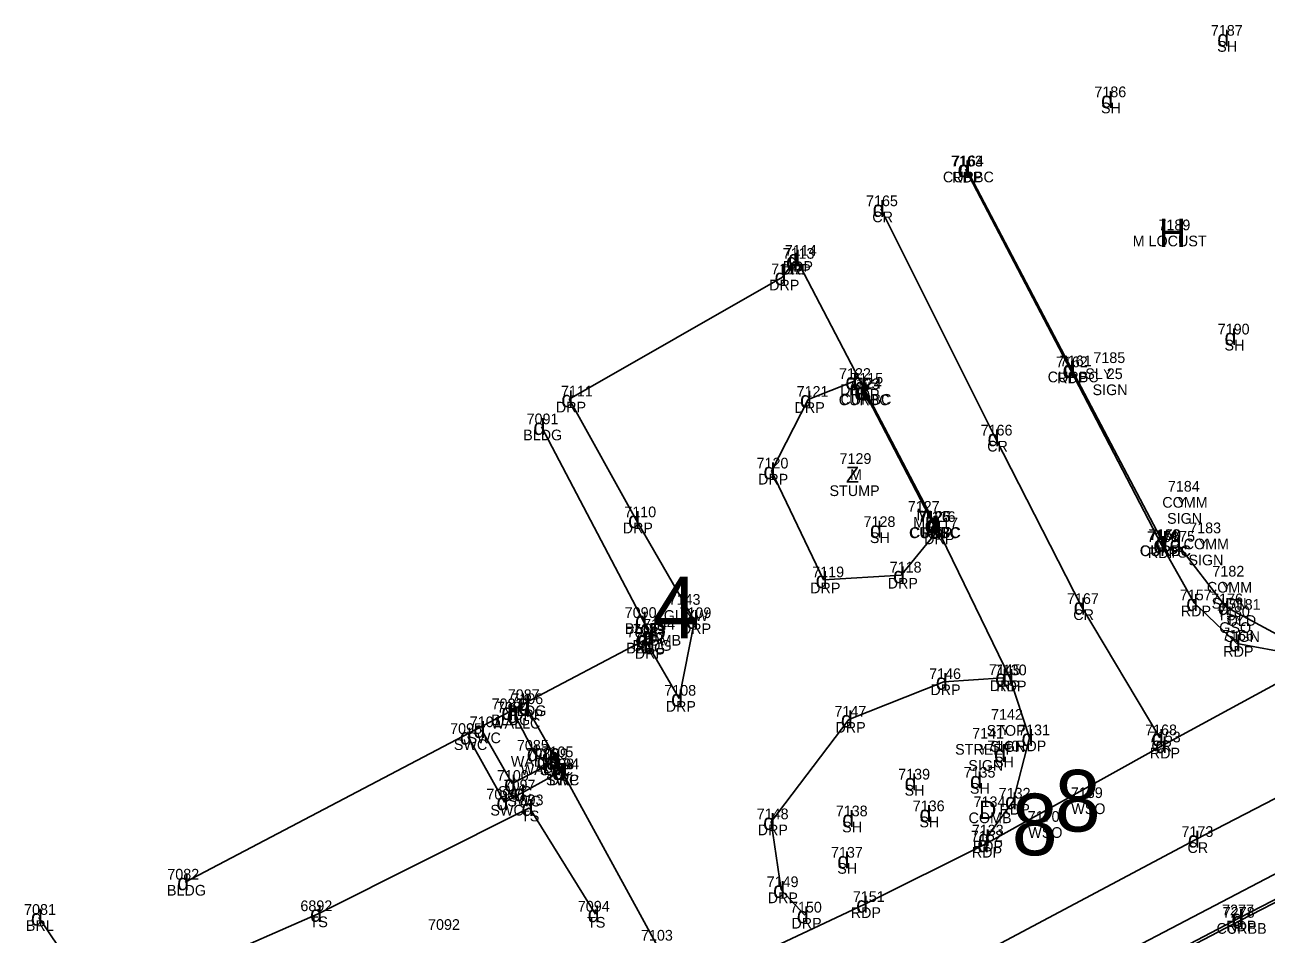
# Model space of a CAD drawing. Extents: x 69415 to 80913, y 7576 to 15059.
# Drawn here: x 76036.4 to 76268.3, y 14831.1 to 15001 of the extents above; entities that cross this region are included whole.
import ezdxf

# ---------------------------------------------------------------- set-up
doc = ezdxf.new("R2010")
doc.units = 0
for name, color, linetype in [('Level 11', 7, 'Continuous'), ('Level 12', 7, 'Continuous'), ('Level 13', 7, 'Continuous'), ('Level 14', 7, 'Continuous'), ('Level 15', 7, 'Continuous'), ('Level 43', 7, 'Continuous'), ('Level 46', 7, 'Continuous'), ('Level 47', 7, 'Continuous'), ('Level 48', 7, 'Continuous')]:
    doc.layers.add(name, color=color, linetype=linetype)

msp = doc.modelspace()

# ---------------------------------------------------------------- linework, layer by layer
at = {"layer": 'Level 11'}
for p, q in [((76231.79, 14936.51), (76212.18, 14974.02)), ((76231.94, 14936.7), (76212.37, 14974.06)), ((76177.99, 14953.87), (76180.13, 14956.78)), ((76180.53, 14957.34), (76192.96, 14933.45)), ((76138.15, 14931.06), (76177.99, 14953.87)), ((76248.76, 14903.85), (76231.79, 14936.51)), ((76249.12, 14904.24), (76231.94, 14936.7)), ((76182.74, 14930.99), (76191.23, 14934.34)), ((76192.89, 14932.41), (76193.23, 14932.52)), ((76192.96, 14933.45), (76206.53, 14907.6)), ((76193.23, 14932.52), (76206.18, 14907.64)), ((76150.63, 14908.48), (76138.15, 14931.06)), ((76175.91, 14917.6), (76182.74, 14930.99)), ((76185.66, 14897.27), (76175.91, 14917.6)), ((76161.51, 14889.65), (76150.63, 14908.48)), ((76206.18, 14907.64), (76206.03, 14907.58)), ((76206.53, 14907.6), (76220.42, 14878.96)), ((76206.95, 14906.44), (76200.13, 14898.16)), ((76254.9, 14892.97), (76248.76, 14903.85)), ((76249.2, 14904.22), (76249.12, 14904.24)), ((76200.13, 14898.16), (76185.66, 14897.27)), ((76262.83, 14885.43), (76254.9, 14892.97)), ((76158.66, 14875.15), (76161.51, 14889.65)), ((76152.88, 14885.06), (76158.66, 14875.15)), ((76277.23, 14882.75), (76262.83, 14885.43)), ((76249.1, 14866.43), (76277.8, 14882.02)), ((76219.21, 14879.01), (76208.11, 14878.26)), ((76220.42, 14878.96), (76224.13, 14867.76)), ((76208.11, 14878.26), (76190.38, 14871.23)), ((76135.74, 14863.66), (76130.14, 14873.59)), ((76190.38, 14871.23), (76175.86, 14852.07)), ((76224.13, 14867.76), (76221.05, 14855.93)), ((76215.86, 14847.91), (76249.1, 14866.43)), ((76136.8, 14861.42), (76135.74, 14863.66)), ((76154.31, 14829.39), (76136.8, 14861.42)), ((76221.05, 14855.93), (76216.03, 14849.04)), ((76263.35, 14834.12), (76309.19, 14857.95)), ((76263.48, 14833.67), (76309.39, 14857.29)), ((76175.86, 14852.07), (76177.72, 14839.39)), ((76193.23, 14836.62), (76215.86, 14847.91)), ((76177.72, 14839.39), (76182.15, 14834.64)), ((76161.2, 14821.64), (76193.23, 14836.62)), ((76225.01, 14814.22), (76263.35, 14834.12)), ((76225.27, 14813.76), (76263.48, 14833.67))]:
    msp.add_line(p, q, dxfattribs=at)
at = {"layer": 'Level 12'}
for p, q in [((76127.98, 14872.01), (76131.7, 14864.88)), ((76119.21, 14868.01), (76126.04, 14855.76)), ((76127.48, 14859.25), (76121.75, 14869.27)), ((76135.27, 14863.3), (76127.48, 14859.25)), ((76131.7, 14864.88), (76133.54, 14863.35)), ((76136.42, 14861.4), (76135.27, 14863.3)), ((76129.22, 14857.46), (76136.42, 14861.4)), ((76126.04, 14855.76), (76129.22, 14857.46))]:
    msp.add_line(p, q, dxfattribs=at)
at = {"layer": 'Level 13'}
for p, q in [((76151.93, 14889.68), (76132.94, 14925.86)), ((76153.39, 14886.54), (76151.93, 14889.68)), ((76129.99, 14874.34), (76152.19, 14886.05)), ((76152.19, 14886.05), (76153.39, 14886.54)), ((76126.96, 14872.63), (76129.99, 14874.34)), ((76066.39, 14840.8), (76126.96, 14872.63))]:
    msp.add_line(p, q, dxfattribs=at)
at = {"layer": 'Level 14'}
msp.add_line((76047.33, 14821.92), (76039.06, 14834.21), dxfattribs=at)
at = {"layer": 'Level 15'}
msp.add_line((76233.93, 14823.5), (76283.75, 14849.55), dxfattribs=at)
at = {"layer": 'Level 48'}
for p, q in [((76196.32, 14966.6), (76217.78, 14923.76)), ((76217.78, 14923.76), (76233.86, 14892.29)), ((76251.78, 14903.95), (76260.8, 14892.23)), ((76233.86, 14892.29), (76248.46, 14867.76)), ((76260.8, 14892.23), (76271.19, 14886.67)), ((76255.2, 14848.77), (76293.48, 14868.68)), ((76091.22, 14834.9), (76130.72, 14854.68)), ((76130.72, 14854.68), (76143.07, 14834.82)), ((76207.99, 14823.72), (76255.2, 14848.77)), ((76059.65, 14821.08), (76091.22, 14834.9))]:
    msp.add_line(p, q, dxfattribs=at)

# ---------------------------------------------------------------- texts
at = {"layer": 'Level 12'}
msp.add_text('M', height=2.2, dxfattribs=at).set_placement((76202.98, 14908.42))
at = {"layer": 'Level 14'}
for s, height, p in [('H', 5.3, (76248.26, 14959.45)), ('Z', 3, (76189.83, 14915.45))]:
    msp.add_text(s, height=height, dxfattribs=at).set_placement(p)
at = {"layer": 'Level 15'}
for s, height, p in [('4', 11.5, (76153.65, 14886.38)), ('I', 1.7, (76261.26, 14889.02)), ('D', 3.4, (76152.94, 14885.81)), ('8', 11.5, (76228.84, 14850.28)), ('D', 3.4, (76214.66, 14852.63)), ('8', 11.5, (76220.81, 14845.84))]:
    msp.add_text(s, height=height, dxfattribs=at).set_placement(p)
at = {"layer": 'Level 43'}
for p in [(76237.89, 14934.95), (76251.81, 14910.92), (76255.8, 14903.15), (76260.13, 14895.06), (76262.62, 14888.85), (76218.79, 14868.31), (76214.69, 14864.78)]:
    msp.add_text('Y', height=1.7, dxfattribs=at).set_placement(p)
at = {"layer": 'Level 46'}
for s, p in [('7187', (76258, 14998.95)), ('SH', (76259.18, 14995.95)), ('7186', (76236.24, 14987.46)), ('SH', (76237.48, 14984.46)), ('7163', (76209.44, 14974.52)), ('7164', (76209.63, 14974.56)), ('CURBC', (76207.95, 14971.56)), ('RDP', (76209.66, 14971.52)), ('7165', (76193.58, 14967.1)), ('CR', (76194.75, 14964.1)), ('7189', (76248.21, 14962.6)), ('M LOCUST', (76243.39, 14959.6)), ('7113', (76178, 14957.28)), ('7114', (76178.41, 14957.84)), ('7112', (76175.86, 14954.37)), ('DRP', (76177.62, 14954.28)), ('RDP', (76178.02, 14954.84)), ('DRP', (76175.48, 14951.37)), ('7190', (76259.28, 14943.14)), ('SH', (76260.54, 14940.14)), ('7161', (76229.77, 14937.2)), ('7185', (76236.05, 14937.8)), ('7162', (76229.05, 14937.01)), ('7122', (76188.54, 14934.84)), ('7123', (76190.2, 14932.91)), ('7124', (76190.54, 14933.02)), ('7115', (76190.83, 14933.95)), ('CURBC', (76227.52, 14934.2)), ('RDP', (76229.28, 14934.01)), ('SL 25', (76234.54, 14934.8)), ('7111', (76136.59, 14931.56)), ('7121', (76180.61, 14931.49)), ('DRP', (76188.72, 14931.84)), ('RDP', (76190.45, 14930.95)), ('SIGN', (76235.9, 14931.8)), ('DRP', (76135.64, 14928.56)), ('DRP', (76180.23, 14928.49)), ('CURBC', (76188.48, 14929.91)), ('CURBC', (76188.81, 14930.02)), ('7091', (76130.17, 14926.36)), ('BLDG', (76129.53, 14923.36)), ('7166', (76214.99, 14924.26)), ('CR', (76216.21, 14921.26)), ('7129', (76188.63, 14918.95)), ('7120', (76173.13, 14918.1)), ('DRP', (76173.4, 14915.1)), ('M', (76190.59, 14915.95)), ('STUMP', (76186.76, 14912.95)), ('7184', (76249.97, 14913.77)), ('7127', (76201.38, 14910.02)), ('COMM', (76248.93, 14910.77)), ('7110', (76148.42, 14908.98)), ('7128', (76193.12, 14907.17)), ('7126', (76203.28, 14908.08)), ('7125', (76203.49, 14908.14)), ('7116', (76204.35, 14908.1)), ('SIGN', (76249.82, 14907.77)), ('DRP', (76148.12, 14905.98)), ('CURBC', (76201.61, 14905.08)), ('CURBC', (76201.77, 14905.14)), ('MB', (76202.38, 14907.02)), ('RDP', (76204.02, 14905.1)), ('7117', (76204.82, 14906.94)), ('7160', (76246.3, 14904.74)), ('7159', (76246.5, 14904.72)), ('7183', (76253.96, 14906)), ('SH', (76194.3, 14904.17)), ('DRP', (76204.44, 14903.94)), ('7158', (76246.07, 14904.35)), ('7175', (76249.09, 14904.45)), ('COMM', (76252.92, 14903)), ('CURBC', (76244.71, 14901.74)), ('CURBC', (76244.78, 14901.72)), ('RDP', (76246.25, 14901.35)), ('TS', (76250.19, 14901.45)), ('7119', (76183.53, 14897.77)), ('7118', (76198, 14898.66)), ('SIGN', (76253.81, 14900)), ('7182', (76258.29, 14897.91)), ('DRP', (76197.62, 14895.66)), ('DRP', (76183.15, 14894.77)), ('7157', (76252.21, 14893.47)), ('COMM', (76257.25, 14894.91)), ('7143', (76156.7, 14892.63)), ('7167', (76231.12, 14892.79)), ('7176', (76258.05, 14892.73)), ('SIGN', (76258.14, 14891.91)), ('7181', (76261.34, 14891.7)), ('7090', (76148.5, 14890.18)), ('GUYW', (76155.79, 14889.63)), ('7109', (76158.73, 14890.15)), ('CR', (76232.3, 14889.79)), ('RDP', (76252.39, 14890.47)), ('TS', (76259.21, 14889.73)), ('7180', (76259.33, 14890.37)), ('OLD', (76260.97, 14888.7)), ('BLDG', (76148.52, 14887.18)), ('7088', (76148.85, 14886.55)), ('7089', (76150.05, 14887.04)), ('7144', (76151.94, 14888.01)), ('DRP', (76159, 14887.15)), ('GSO', (76259.57, 14887.37)), ('BLDG', (76149.98, 14884.04)), ('7107', (76150.11, 14885.56)), ('COMB', (76151.02, 14885.01)), ('7156', (76260.08, 14885.93)), ('SIGN', (76260.63, 14885.7)), ('BLDG', (76148.78, 14883.55)), ('DRP', (76150.37, 14882.56)), ('RDP', (76260.32, 14882.93)), ('7145', (76216.51, 14879.51)), ('7130', (76217.64, 14879.46)), ('7146', (76205.37, 14878.76)), ('7087', (76126.65, 14874.84)), ('7108', (76155.89, 14875.65)), ('DRP', (76205.6, 14875.76)), ('DRP', (76216.7, 14876.51)), ('RDP', (76217.91, 14876.46)), ('7083', (76123.63, 14873.13)), ('7084', (76124.64, 14872.51)), ('7106', (76127.31, 14874.09)), ('DRP', (76156.15, 14872.65)), ('BLDG', (76123.56, 14870.13)), ('BLDG', (76126.58, 14871.84)), ('DRP', (76127.63, 14871.09)), ('7147', (76187.68, 14871.73)), ('7142', (76216.94, 14871.16)), ('7095', (76115.88, 14868.51)), ('7101', (76119.55, 14869.77)), ('WALLC', (76123.52, 14869.51)), ('DRP', (76187.87, 14868.73)), ('STOP', (76216.12, 14868.16)), ('7131', (76222, 14868.26)), ('7168', (76245.72, 14868.26)), ('SWC', (76116.58, 14865.51)), ('SWC', (76119.12, 14866.77)), ('7085', (76128.36, 14865.38)), ('7141', (76213.41, 14867.63)), ('7153', (76246.41, 14866.93)), ('7086', (76130.14, 14863.85)), ('7099', (76131.93, 14863.8)), ('7105', (76132.96, 14864.16)), ('STREET', (76210.22, 14864.63)), ('7140', (76216.23, 14865.25)), ('SIGN', (76216.79, 14865.16)), ('RDP', (76221.61, 14865.26)), ('RDP', (76246.59, 14863.93)), ('CR', (76246.89, 14865.26)), ('WALLC', (76127.23, 14862.38)), ('WALLC', (76129.07, 14860.85)), ('SWC', (76132.63, 14860.8)), ('7098', (76133.09, 14861.9)), ('DRP', (76133.22, 14861.16)), ('7104', (76134.03, 14861.92)), ('SIGN', (76212.69, 14861.63)), ('SH', (76217.5, 14862.25)), ('7100', (76124.62, 14859.75)), ('SWC', (76133.79, 14858.9)), ('DRP', (76134.29, 14858.92)), ('7139', (76199.59, 14859.99)), ('7135', (76211.81, 14860.34)), ('7096', (76122.65, 14856.26)), ('SWC', (76124.84, 14856.75)), ('7097', (76125.88, 14857.96)), ('SH', (76200.78, 14856.99)), ('SH', (76212.99, 14857.34)), ('7132', (76218.36, 14856.43)), ('7169', (76231.85, 14856.53)), ('SWC', (76126.58, 14854.96)), ('7093', (76127.38, 14855.18)), ('7136', (76202.31, 14854.07)), ('7134', (76213.67, 14854.83)), ('SWC', (76123.4, 14853.26)), ('TS', (76129.13, 14852.18)), ('7148', (76173.16, 14852.57)), ('7138', (76187.93, 14853.12)), ('COMB', (76212.74, 14851.83)), ('RDP', (76218.54, 14853.43)), ('7170', (76223.78, 14852.09)), ('WSO', (76231.93, 14853.53)), ('DRP', (76173.34, 14849.57)), ('SH', (76189.12, 14850.12)), ('SH', (76203.55, 14851.07)), ('7133', (76213.34, 14849.54)), ('WSO', (76223.89, 14849.09)), ('7173', (76252.51, 14849.27)), ('7152', (76213.17, 14848.41)), ('7137', (76187.03, 14845.39)), ('RDP', (76213.35, 14845.41)), ('RDP', (76213.52, 14846.54)), ('CR', (76253.63, 14846.27)), ('SH', (76188.21, 14842.39)), ('7082', (76063.05, 14841.3)), ('7149', (76175.02, 14839.89)), ('BLDG', (76062.98, 14838.3)), ('6892', (76087.91, 14835.4)), ('7094', (76139.74, 14835.32)), ('DRP', (76175.21, 14836.89)), ('7151', (76191.11, 14837.12)), ('7081', (76036.29, 14834.71)), ('7150', (76179.37, 14835.14)), ('RDP', (76190.72, 14834.12)), ('7277', (76260.09, 14834.62)), ('7278', (76260.22, 14834.17)), ('BRL', (76036.61, 14831.71)), ('TS', (76089.63, 14832.4)), ('7092', (76111.76, 14831.9)), ('TS', (76141.48, 14832.32)), ('DRP', (76179.64, 14832.14)), ('CURBB', (76259.06, 14831.17)), ('RDP', (76260.84, 14831.62)), ('7103', (76151.54, 14829.89))]:
    msp.add_text(s, height=2, dxfattribs=at).set_placement(p)
at = {"layer": 'Level 47'}
for p in [(76259.19, 14996.95), (76237.49, 14985.46), (76210.68, 14972.52), (76210.87, 14972.56), (76194.82, 14965.1), (76178.63, 14955.28), (76179.03, 14955.84), (76176.49, 14952.37), (76260.55, 14941.14), (76230.29, 14935.01), (76230.44, 14935.2), (76189.73, 14932.84), (76191.46, 14931.95), (76136.65, 14929.56), (76181.24, 14929.49), (76191.39, 14930.91), (76191.73, 14931.02), (76131.44, 14924.36), (76216.28, 14922.26), (76174.41, 14916.1), (76149.13, 14906.98), (76204.53, 14906.08), (76204.68, 14906.14), (76205.03, 14906.1), (76194.31, 14905.17), (76205.45, 14904.94), (76247.26, 14902.35), (76247.62, 14902.74), (76247.7, 14902.72), (76250.28, 14902.45), (76198.63, 14896.66), (76184.16, 14895.77), (76232.36, 14890.79), (76253.4, 14891.47), (76259.3, 14890.73), (76150.43, 14888.18), (76160.01, 14888.15), (76151.89, 14885.04), (76150.69, 14884.55), (76151.38, 14883.56), (76261.33, 14883.93), (76206.61, 14876.76), (76217.71, 14877.51), (76218.92, 14877.46), (76157.16, 14873.65), (76125.46, 14871.13), (76128.49, 14872.84), (76128.64, 14872.09), (76126.48, 14870.51), (76188.88, 14869.73), (76117.71, 14866.51), (76120.25, 14867.77), (76222.63, 14866.26), (76246.96, 14866.26), (76247.6, 14864.93), (76130.2, 14863.38), (76132.04, 14861.85), (76134.24, 14862.16), (76217.51, 14863.25), (76133.77, 14861.8), (76134.92, 14859.9), (76135.3, 14859.92), (76125.98, 14857.75), (76200.79, 14857.99), (76213.01, 14858.34), (76127.72, 14855.96), (76124.54, 14854.26), (76129.22, 14853.18), (76219.55, 14854.43), (76174.36, 14850.57), (76189.13, 14851.12), (76203.56, 14852.07), (76214.36, 14846.41), (76214.53, 14847.54), (76253.7, 14847.27), (76188.22, 14843.39), (76064.89, 14839.3), (76176.22, 14837.89), (76191.73, 14835.12), (76037.56, 14832.71), (76089.72, 14833.4), (76141.57, 14833.32), (76180.65, 14833.14), (76261.85, 14832.62), (76261.98, 14832.17)]:
    msp.add_text('d', height=3, dxfattribs=at).set_placement(p)

doc.saveas('drawing.dxf')
